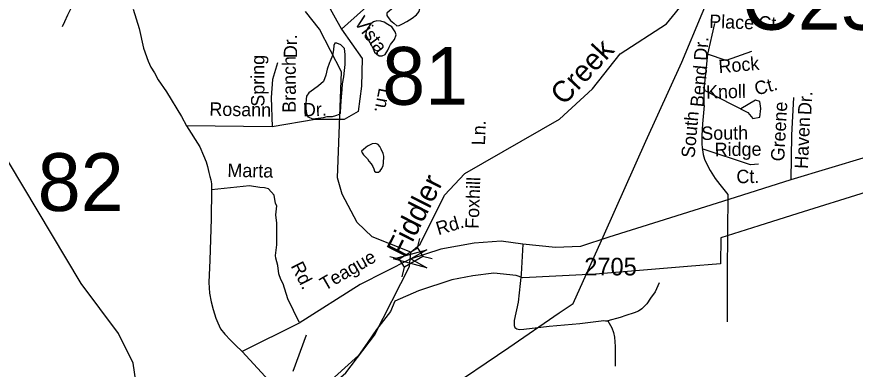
# Model space of a CAD drawing. Extents: x 1547597 to 1699558, y 810033 to 920809.
# Drawn here: x 1638672 to 1644617, y 833780 to 836281 of the extents above; entities that cross this region are included whole.
import ezdxf

# ---------------------------------------------------------------- set-up
doc = ezdxf.new("R2010")
doc.units = 0
for name, color, linetype in [('Exist Boundary Political City Limit New', 7, 'Continuous'), ('Exist Hydrographic Creek Single Shore', 7, 'Continuous'), ('Exist Hydrographic Creek Single Shore Label', 7, 'Continuous'), ('Exist Hydrographic Misc Water Feature', 7, 'Continuous'), ('Exist Road Non-System Type 51', 7, 'Continuous'), ('Exist Road Non-System Type 51 Label', 7, 'Continuous'), ('Exist Road Secondary Structure Culvert Number Label', 7, 'Continuous'), ('Exist Road Secondary Structure Standard Bridge Attributed CELL', 7, 'Continuous'), ('Exist Road Secondary Structure Standard Bridge CELL', 7, 'Continuous'), ('Exist Road Secondary Structure Standard Bridge Number Label', 7, 'Continuous'), ('Exist Road Secondary Type 51 Attributed', 7, 'Continuous'), ('Exist Road Secondary Type 51 Number Label', 7, 'Continuous'), ('Exist Utilities Electrical Transmission Line', 7, 'Continuous'), ('Map Preparation Boundary City Limit Buffer Line', 7, 'Continuous')]:
    doc.layers.add(name, color=color, linetype=linetype)

msp = doc.modelspace()

# ---------------------------------------------------------------- linework, layer by layer
at = {"layer": 'Exist Boundary Political City Limit New'}
msp.add_lwpolyline([(1644694, 835037), (1644210.2, 834884.9), (1643933.1, 834797.7), (1643663.7, 834713), (1643661.6, 834528), (1643427.6, 834508), (1642776.2, 834455), (1642260.5, 834428), (1642211.5, 834444), (1642054.4, 834461.8), (1641905.4, 834442.2), (1641756.3, 834413.8), (1641519, 834336.9), (1641351.4, 834263.7), (1641321.3, 834190.5), (1641223.4, 834060.8), (1641159.8, 833972.7), (1641093.8, 833877.2), (1640925, 833723)], dxfattribs=at)
at = {"layer": 'Exist Hydrographic Creek Single Shore'}
for points in [[(1639978, 832883.6), (1639649, 833221.8), (1639558.9, 833407.4), (1639497.9, 833822.3), (1639391.9, 834034.6), (1639128.9, 834387.8), (1638614, 835251.7), (1638408.9, 835538.2), (1638123, 836016.7), (1637835, 836311.4), (1637746, 836497.1), (1637697.9, 836672), (1637255, 837344.1), (1637166.9, 837644.6), (1636985.9, 837838.7)], [(1641466, 834609.6), (1641533, 834667.3), (1641704, 835015), (1641848, 835169.7), (1642519, 835553.3), (1642755, 835768.4), (1642950, 836017.2), (1643278.1, 836230.5), (1643532, 836543.8), (1643685, 836859), (1643787, 836948.9), (1643887.1, 836989.5), (1644672, 837055.7)], [(1641466, 834609.6), (1641192, 834720.1), (1641085, 834820.9), (1640979, 835023.2), (1640946.9, 835138.7), (1640973, 835889.9), (1640818, 836191.8), (1640719, 836318.5)], [(1640695.4, 833463.4), (1640804, 833582.4), (1641006, 833755.6), (1641209, 834020.6), (1641457, 834507.9), (1641466, 834609.6)]]:
    msp.add_lwpolyline(points, dxfattribs=at)
at = {"layer": 'Exist Hydrographic Misc Water Feature'}
for points in [[(1641401.7, 836372), (1641371.5, 836355.6), (1641337.8, 836341.7), (1641313.5, 836323.1), (1641295.4, 836306.3), (1641295.6, 836289.8), (1641304.4, 836275), (1641321.4, 836254.5), (1641345.6, 836234.6), (1641366.4, 836217.3), (1641383.5, 836217.7), (1641406.4, 836230), (1641436.9, 836246.4), (1641476.1, 836270), (1641505.7, 836295.5), (1641523.7, 836317.9), (1641530.7, 836338.9), (1641530.4, 836371.7), (1641516.9, 836384.4), (1641493.9, 836393.1), (1641470.8, 836392), (1641435.1, 836382), (1641401.7, 836372)], [(1641202.2, 836245.6), (1641182.8, 836230.7), (1641159.2, 836196.8), (1641148, 836175.8), (1641146.7, 836158.9), (1641149.8, 836142.3), (1641162.3, 836120.3), (1641174.5, 836099), (1641186.6, 836076.3), (1641198.8, 836052.4), (1641208, 836030.8), (1641224.4, 836015.1), (1641241.9, 836003.2), (1641262.2, 836003), (1641284.2, 836014), (1641303, 836042.8), (1641311.2, 836065.6), (1641322.4, 836084.7), (1641349.9, 836119.8), (1641362.7, 836151.6), (1641355.8, 836174.7), (1641340.3, 836196.3), (1641329.9, 836209.3), (1641302.2, 836226.2), (1641277.6, 836241.6), (1641253.9, 836250.2), (1641224.6, 836251.3), (1641202.2, 836245.6)], [(1640958.9, 835590.5), (1640967.8, 835597.9), (1640969.3, 835648.9), (1640973.9, 835713), (1640978.4, 835764), (1640982, 835805.7), (1640990.3, 835854.3), (1640995.5, 835898.4), (1641000.7, 835941.6), (1641000.8, 836012.8), (1640994.3, 836054.6), (1640970.4, 836081), (1640941.4, 836094), (1640927.5, 836093.4), (1640919.6, 836076.5), (1640917.6, 836045.6), (1640910.9, 836006.2), (1640893.3, 835965.9)], [(1640893.3, 835965.9), (1640889.5, 835956.9), (1640873.4, 835908.5), (1640862, 835865.3), (1640846, 835822.2), (1640811.6, 835790.1), (1640775.8, 835765.1), (1640743, 835740), (1640725.7, 835717), (1640723.1, 835695.4), (1640721.2, 835663.7), (1640720.8, 835626.6), (1640725, 835595.5), (1640735.5, 835570.7), (1640770.1, 835555.6), (1640808.8, 835562), (1640846.9, 835566.9), (1640873.2, 835572.8), (1640910.3, 835573.8), (1640933.6, 835580.5), (1640958.9, 835590.5)], [(1641190.5, 835379.8), (1641176.9, 835373.1), (1641158.5, 835363.7), (1641145.5, 835353.3), (1641129.5, 835339.9), (1641117.1, 835327.2), (1641120.3, 835315.6), (1641129.4, 835302.3), (1641139.9, 835291.6), (1641157.5, 835273.5), (1641168.8, 835256.4), (1641185.1, 835237.1), (1641196.2, 835219.1), (1641202.5, 835202.5), (1641207.7, 835185.9), (1641216.5, 835177.8), (1641235.6, 835178.2), (1641248.1, 835187), (1641260.5, 835205), (1641269.7, 835224.7), (1641272.9, 835243.2), (1641275.1, 835290.8), (1641268.7, 835311.3), (1641255.2, 835341), (1641245.2, 835360.9), (1641233.4, 835374.7), (1641218.3, 835381.1), (1641190.5, 835379.8)]]:
    msp.add_lwpolyline(points, dxfattribs=at)
at = {"layer": 'Exist Road Non-System Type 51'}
for p, q in [((1643619.5, 836233), (1643569.7, 836014.9)), ((1643569.7, 836014.9), (1643543.8, 835761.9)), ((1643700.5, 835971.3), (1643569.7, 836014.9)), ((1643569.7, 836014.9), (1643575.9, 836008.7)), ((1643881, 836033.6), (1643700.5, 835971.3)), ((1640519.7, 835953.4), (1640485.7, 835835.9)), ((1640485.7, 835835.9), (1640476.4, 835709)), ((1643544.8, 835651.5), (1643545.6, 835761)), ((1643545.6, 835761), (1643856.1, 835600.6)), ((1640476.4, 835709), (1640483.2, 835498.9)), ((1643909.8, 835688.6), (1643804.8, 835627.1)), ((1643941, 835679.2), (1643909.8, 835688.6)), ((1643947.2, 835629.4), (1643941, 835679.2)), ((1643856.1, 835600.6), (1643891.2, 835560.1)), ((1643941, 835569.4), (1643947.2, 835629.4)), ((1643891.2, 835560.1), (1643941, 835569.4)), ((1643874.8, 835229.8), (1643532.3, 835344.1)), ((1643930.9, 835236.1), (1643874.8, 835229.8))]:
    msp.add_line(p, q, dxfattribs=at)
for points in [[(1640973.3, 836193.2), (1641486.3, 836654.2)], [(1639487.8, 836437.3), (1639269.6, 836415.9), (1639167.8, 836415.6), (1639139.7, 836414), (1639115.6, 836408.5), (1639097.4, 836398.6), (1639079.1, 836377), (1639064.8, 836359.3), (1639031.8, 836291.7), (1639009, 836244.1), (1638992.5, 836210.5)], [(1640849.8, 836418.9), (1640973.3, 836193.2), (1641120.6, 835984), (1641115.8, 835789.2), (1641092.1, 835608.6), (1640992.3, 835551.5), (1640788.1, 835551.5), (1640483.2, 835498.9)], [(1639498.1, 836334), (1639540.1, 836198.6), (1639570.4, 836058), (1639603.5, 835965.3), (1639622.8, 835924), (1639647.6, 835882.6), (1639675.1, 835833), (1639733, 835747.6), (1639840.4, 835572.8), (1639875.2, 835506.3)], [(1644179.4, 835707.3), (1644165, 835439.6), (1644160.3, 835124.7)], [(1643544.8, 835651.5), (1643532.7, 835521.7), (1643529.4, 835437.7), (1643528.3, 835373.7), (1643533.7, 835335.6), (1643539.3, 835303.7), (1643548.7, 835271.4), (1643560.3, 835245.2), (1643587.4, 835190.8), (1643624.5, 835134.2), (1643655.7, 835091.8), (1643712.5, 835020.8)], [(1639875.2, 835506.3), (1639970.4, 835357.4), (1639996.3, 835296.9), (1640013.6, 835251.8), (1640024, 835219), (1640032.6, 835175.7), (1640039.6, 835148), (1640046.5, 835123.7), (1640051.7, 835096), (1640052.5, 835051.8)], [(1640483.2, 835498.9), (1639875.2, 835506.3)], [(1640052.5, 835051.8), (1640049.8, 834847.8), (1640041.5, 834552.8), (1640033.3, 834395.1), (1640038.8, 834320.7), (1640049.8, 834257.3), (1640063.6, 834204.9), (1640082.9, 834141.5), (1640096.6, 834108.4), (1640115.9, 834067.1), (1640146.2, 834028.5), (1640187.5, 833987.1), (1640223.4, 833951.3), (1640268.9, 833905.8)], [(1640673.8, 834114.2), (1640593, 834279.6), (1640560.3, 834385.6), (1640544.9, 834415.8), (1640530.6, 834456), (1640523.2, 834514.8), (1640509.7, 834567.1), (1640506.1, 834587.1), (1640515.9, 834661.8), (1640515.9, 834739), (1640515.9, 834816.2), (1640508.5, 834875), (1640514.6, 834939.6), (1640506.9, 834956.5), (1640497.5, 835014.7), (1640455.4, 835060.3), (1640427.5, 835066.7), (1640394.7, 835069.8), (1640321.3, 835080.8), (1640052.5, 835051.8)], [(1643712.5, 835020.8), (1643707.7, 834470.8), (1643707.9, 834116.8)], [(1642259.1, 834668.2), (1642248.1, 834455), (1642226, 834256.6), (1642198.9, 834125), (1642198.4, 834091), (1642204, 834074.9), (1642217.9, 834066.8), (1642235.8, 834062.5), (1642267.9, 834064), (1642446.2, 834085), (1642664.3, 834105.6), (1642834.6, 834124.9), (1642846.6, 834122.7), (1642862.4, 834124.4)], [(1643226.6, 834392.5), (1643197.5, 834329.1), (1643165, 834283.5), (1643138.2, 834244), (1643103.6, 834208.5), (1643079.5, 834193), (1643049.2, 834179.4), (1642991, 834160.4), (1642950.9, 834147), (1642862.4, 834124.4)], [(1642862.4, 834124.4), (1642891.6, 834073.9), (1642903.1, 834041.7), (1642908.7, 834007.8), (1642913.5, 833941.6), (1642914.4, 833875.6), (1642915.3, 833801.5)], [(1640268.9, 833905.8), (1640486.9, 833669.7), (1640634.8, 833428.4)]]:
    msp.add_lwpolyline(points, dxfattribs=at)
at = {"layer": 'Exist Road Secondary Structure Standard Bridge Attributed CELL'}
msp.add_lwpolyline([(1641578.4, 834500.3), (1641342.9, 834563.4), (1641578.4, 834626.5), (1641464.8, 834563.4)], close=True, dxfattribs=at)
at = {"layer": 'Exist Road Secondary Structure Standard Bridge CELL'}
for p, q in [((1641513.8, 834641.2), (1641530.5, 834708.2)), ((1641317.2, 834580.4), (1641384.1, 834563.7)), ((1641549.4, 834582.1), (1641616.3, 834565.4)), ((1641403.8, 834436.3), (1641420.5, 834503.2)), ((1640724, 834022.5), (1640629.6, 833763.1))]:
    msp.add_line(p, q, dxfattribs=at)
msp.add_lwpolyline([(1641384.1, 834563.7), (1641513.7, 834641.5), (1641550, 834581), (1641420.5, 834503.2)], close=True, dxfattribs=at)
at = {"layer": 'Exist Road Secondary Type 51 Attributed'}
for points in [[(1645615.6, 835673.6), (1645150.1, 835446.8), (1645010.6, 835388), (1644694.8, 835285.1), (1644160.3, 835124.7), (1643719.7, 834985), (1643223.9, 834827), (1642869.8, 834717), (1642667.8, 834650.8), (1642491.5, 834643.5), (1642259.1, 834668.2), (1642106.1, 834689.3), (1641914.8, 834675.1), (1641679.2, 834632.6), (1641460, 834561)], [(1641460, 834561), (1641107.3, 834382.3), (1640673.7, 834107), (1640268.9, 833905.8)]]:
    msp.add_lwpolyline(points, dxfattribs=at)
at = {"layer": 'Exist Utilities Electrical Transmission Line'}
msp.add_lwpolyline([(1638715.4, 831642.6), (1639001.1, 831798.9), (1639250.9, 831957.7), (1639654.2, 832238.7), (1640105.9, 832544.9), (1640632, 832902.2), (1641160.1, 833257.3), (1641684.4, 833612.6), (1642160.2, 833934.5), (1642516.9, 834180), (1642617.8, 834246.6), (1642837.9, 834741.8), (1643132, 835398.2), (1643386.9, 835958.9), (1643675.7, 836651.2), (1643916.7, 837224.2), (1644162.1, 837819), (1644374.7, 838344.3), (1644719.4, 839206)], dxfattribs=at)
at = {"layer": 'Map Preparation Boundary City Limit Buffer Line'}
msp.add_lwpolyline([(1644694, 835037), (1644210.2, 834884.9), (1643933.1, 834797.7), (1643663.7, 834713), (1643661.6, 834528), (1643427.6, 834508), (1642776.2, 834455), (1642260.5, 834428), (1642211.5, 834444), (1642054.4, 834461.8), (1641905.4, 834442.2), (1641756.3, 834413.8), (1641519, 834336.9), (1641351.4, 834263.7), (1641321.3, 834190.5), (1641223.4, 834060.8), (1641159.8, 833972.7), (1641093.8, 833877.2), (1640925, 833723)], dxfattribs=at)

# ---------------------------------------------------------------- texts
at = {"layer": 'Exist Hydrographic Creek Single Shore Label'}
for s, rotation, p in [('Creek', 47.02506, (1642550.7, 835646.2)), ('Fiddler', 62.96449, (1641420.9, 834565))]:
    msp.add_text(s, height=150, rotation=rotation, dxfattribs=at).set_placement(p)
at = {"layer": 'Exist Road Non-System Type 51 Label'}
for s, rotation, p in [('Vista', 306.76476, (1641059.8, 836240.2)), ('Place', 358.04608, (1643580.2, 836202)), ('Ct.', 358.04608, (1643928.4, 836191.7)), ('Dr.', 90, (1640659.7, 835987.3)), ('Dr.', 86.76519, (1643566.9, 835966.9)), ('Spring', 90, (1640427.9, 835643.1)), ('Rock', 4.83764, (1643651.1, 835880.4)), ('Branch', 90, (1640650.2, 835599.5)), ('Bend', 84.69984, (1643540.9, 835637)), ('Ct.', 15.26606, (1643916.7, 835721.6)), ('Ln.', 258.99416, (1641240.2, 835780.5)), ('Knoll', 1.19436, (1643559.7, 835699.7)), ('Dr.', 86.91136, (1644304.4, 835581.4)), ('Rosann', 359.10202, (1640036.7, 835578.9)), ('Dr.', 2.0845, (1640702.1, 835572.8)), ('Greene', 86.91136, (1644112.7, 835253.2)), ('South', 84.69984, (1643477.1, 835276.2)), ('Ln.', 88.07626, (1641991.4, 835368)), ('Haven', 87.45437, (1644281, 835200.2)), ('South', 0.69078, (1643525.8, 835406.6)), ('Ridge', 0.69078, (1643620.7, 835291.3)), ('Marta', 359.11539, (1640164.5, 835144.7)), ('Ct.', 0.69078, (1643774.8, 835099.6)), ('Foxhill', 88.07626, (1641946.4, 834775.1)), ('Rd.', 16.75971, (1641660.9, 834730.1)), ('Teague', 29.98693, (1640855.9, 834334.4)), ('Rd.', 297.06691, (1640611.7, 834513))]:
    msp.add_text(s, height=95, rotation=rotation, dxfattribs=at).set_placement(p)
at = {"layer": 'Exist Road Secondary Structure Culvert Number Label'}
msp.add_text('C25', height=410.1, dxfattribs=at).set_placement((1643812.8, 836188.8))
at = {"layer": 'Exist Road Secondary Structure Standard Bridge Number Label'}
for s, p in [('81', (1641262.6, 835656.3)), ('82', (1638819.8, 834902.6))]:
    msp.add_text(s, height=410.1, dxfattribs=at).set_placement(p)
at = {"layer": 'Exist Road Secondary Type 51 Number Label'}
msp.add_text('2705', height=125, dxfattribs=at).set_placement((1642695.6, 834445.4))

doc.saveas('drawing.dxf')
